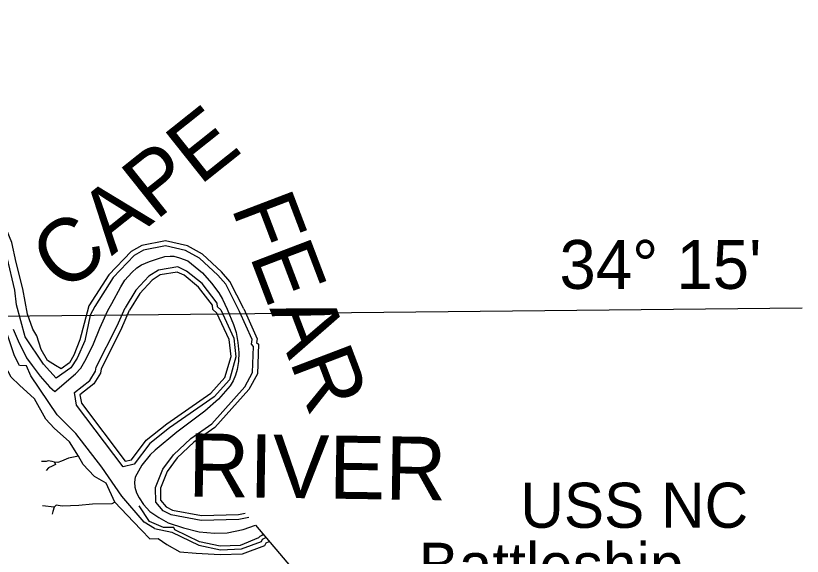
# Model space of a CAD drawing. Extents: x 2104537 to 2336408, y 34176 to 229611.
# Drawn here: x 2309814 to 2320279, y 180388 to 187575 of the extents above; entities that cross this region are included whole.
import ezdxf

# ---------------------------------------------------------------- set-up
doc = ezdxf.new("R2010")
doc.units = 0
for name, color, linetype in [('Exist Boundary Political CountyLine', 7, 'Continuous'), ('Exist Cultural Historical Site Label', 7, 'Continuous'), ('Exist Hydrographic Buffer Line', 7, 'Continuous'), ('Exist Hydrographic Creek Single Shore', 7, 'Continuous'), ('Exist Hydrographic Island Shore', 7, 'Continuous'), ('Exist Hydrographic River Shore', 7, 'Continuous'), ('Exist Hydrographic River Shore Label', 7, 'Continuous'), ('Map Preparation Longitude Latitude Label', 7, 'Continuous'), ('Map Preparation Longitude Latitude Lines', 7, 'Continuous')]:
    doc.layers.add(name, color=color, linetype=linetype)

msp = doc.modelspace()

# ---------------------------------------------------------------- linework, layer by layer
at = {"layer": 'Exist Boundary Political CountyLine'}
for points in [[(2309779, 183407), (2309846, 183253), (2309959, 183028), (2310033, 182925), (2310138, 182781), (2310264, 182642), (2310332, 182578), (2310611, 182812), (2310678, 182890), (2310751, 183013), (2310848, 183211), (2310935, 183423), (2311040, 183656), (2311094, 183748), (2311211, 183971), (2311267, 184059), (2311357, 184163), (2311427, 184222), (2311489, 184262), (2311594, 184306), (2311698, 184344), (2311797, 184374), (2311867, 184379), (2311919, 184377), (2311992, 184358), (2312105, 184318), (2312298, 184156), (2312419, 184019), (2312517, 183889), (2312566, 183805), (2312628, 183675), (2312712, 183469), (2312746, 183362), (2312767, 183231), (2312781, 183097), (2312777, 182977), (2312760, 182871), (2312739, 182796), (2312708, 182722), (2312666, 182653), (2312511, 182475), (2312331, 182319), (2311958, 182039), (2311668, 181799), (2311602, 181738), (2311492, 181600), (2311404, 181438), (2311394, 181374), (2311397, 181306), (2311422, 181233), (2311457, 181164), (2311514, 181075), (2311600, 180984), (2311719, 180905), (2311840, 180833), (2312045, 180764), (2312253, 180714), (2312458, 180694), (2312626, 180699), (2312838, 180743), (2313004, 180799)], [(2313004, 180799), (2315382, 177994), (2314179, 167721), (2314075, 167199), (2314144, 166676), (2314580, 166032), (2315321, 164454), (2315408, 164067), (2315608, 162054), (2315317, 158562), (2315224, 157701), (2315268, 156450)]]:
    msp.add_lwpolyline(points, dxfattribs=at)
at = {"layer": 'Exist Hydrographic Buffer Line'}
for points in [[(2309824, 183732), (2309803, 183925), (2309701, 184361), (2309642, 184635), (2309433, 185082), (2309293, 185387), (2309101, 185659), (2309024, 185801), (2308959, 186033), (2308948, 186336), (2308923, 186370), (2308892, 186812), (2308814, 187062), (2308620, 187260), (2308256, 187489), (2308189, 187508), (2307781, 187424), (2307510, 187289)], [(2312791, 183642), (2312607, 184004), (2312504, 184125), (2312260, 184350), (2312074, 184455), (2311805, 184514), (2311512, 184457), (2311390, 184389), (2311108, 184095), (2310867, 183708)], [(2312500, 183703), (2312495, 183755), (2312293, 184015), (2312086, 184181), (2311969, 184235), (2311712, 184191), (2311586, 184113), (2311411, 183925), (2311269, 183691)], [(2309959, 182918), (2309864, 182925), (2309798, 183055), (2309595, 183657)], [(2310351, 182756), (2310184, 182944), (2309940, 183305), (2309824, 183732)], [(2310867, 183708), (2310804, 183594), (2310732, 183254), (2310631, 183022), (2310545, 182894), (2310351, 182756)], [(2312500, 183703), (2312543, 183663), (2312715, 183287), (2312744, 183038), (2312656, 182736), (2312452, 182508), (2311861, 182097), (2311596, 181886), (2311390, 181613), (2311242, 181578), (2310623, 182397), (2310597, 182565), (2310800, 182727), (2310877, 182847), (2310884, 182903), (2311165, 183454), (2311269, 183691)], [(2312915, 180904), (2312784, 180877), (2312280, 180864), (2311880, 180937), (2311776, 180990), (2311676, 181107), (2311674, 181304), (2311772, 181548), (2311911, 181738), (2312142, 181955), (2312421, 182148), (2312864, 182640), (2312966, 182831), (2312977, 183178), (2312949, 183207), (2312959, 183270), (2312791, 183642)], [(2311658, 180756), (2311524, 180840), (2311224, 181186), (2310959, 181572), (2310615, 182022), (2310363, 182270), (2310015, 182787), (2309959, 182918)], [(2313109, 180675), (2313088, 180666), (2313061, 180649), (2313046, 180634), (2312799, 180532), (2312533, 180522), (2312261, 180579), (2311929, 180738), (2311916, 180771), (2311778, 180772), (2311594, 180849), (2311457, 181058)], [(2311658, 180756), (2311892, 180707), (2312252, 180535), (2312537, 180475), (2312819, 180486), (2313083, 180584), (2313098, 180615), (2313142, 180636)]]:
    msp.add_lwpolyline(points, dxfattribs=at)
at = {"layer": 'Exist Hydrographic Creek Single Shore'}
for points in [[(2310649, 181717), (2310515, 181690), (2310425, 181652), (2310372, 181634), (2310330, 181640), (2310300, 181646), (2310247, 181655), (2310220, 181646), (2310157, 181646)], [(2310330, 181640), (2310345, 181607), (2310297, 181586), (2310250, 181565), (2310217, 181529)], [(2310324, 181040), (2310169, 181058)], [(2310351, 181067), (2310324, 181040), (2310309, 180981), (2310300, 180948)], [(2311132, 181109), (2311093, 181085), (2310837, 181079), (2310655, 181064), (2310431, 181055), (2310351, 181067)]]:
    msp.add_lwpolyline(points, dxfattribs=at)
at = {"layer": 'Exist Hydrographic Island Shore'}
msp.add_line((2311225, 183425), (2311328, 183660), dxfattribs=at)
for points in [[(2312053, 184124), (2311961, 184166), (2311737, 184128), (2311629, 184061), (2311465, 183884), (2311328, 183660)], [(2312438, 183671), (2312433, 183728), (2312247, 183967), (2312053, 184124)], [(2311550, 181931), (2311823, 182149), (2312410, 182556), (2312598, 182767), (2312679, 183042), (2312652, 183268), (2312490, 183622), (2312438, 183671)], [(2311225, 183425), (2310949, 182882), (2310941, 182823), (2310851, 182681), (2310668, 182536), (2310687, 182422), (2311270, 181651), (2311353, 181671), (2311550, 181931)]]:
    msp.add_lwpolyline(points, dxfattribs=at)
at = {"layer": 'Exist Hydrographic River Shore'}
for points in [[(2309970, 183609), (2309907, 183946), (2309818, 184292), (2309761, 184558), (2309529, 185124), (2309427, 185330), (2309308, 185577), (2309183, 185813), (2309024, 186043), (2309013, 186358), (2308988, 186393), (2308957, 186825), (2308871, 187097), (2308662, 187312), (2308283, 187550), (2308192, 187575), (2307759, 187486), (2307481, 187348)], [(2312847, 183677), (2312662, 184041), (2312552, 184171), (2312299, 184404), (2312098, 184517), (2311806, 184581), (2311490, 184519), (2311350, 184442), (2311053, 184131), (2310786, 183717)], [(2310786, 183717), (2310726, 183481), (2310667, 183266), (2310586, 183061), (2310529, 182961), (2310420, 182879)], [(2312847, 183677), (2313026, 183281), (2313018, 183231), (2313043, 183206), (2313031, 182815), (2312917, 182604), (2312464, 182100), (2312183, 181905), (2311960, 181696), (2311829, 181517), (2311739, 181293), (2311741, 181133), (2311817, 181044), (2311901, 181001), (2312285, 180931), (2312776, 180944), (2312866, 180963)], [(2309862, 182664), (2309755, 182768), (2309636, 182986), (2309585, 183087), (2309549, 183195), (2309496, 183201), (2309406, 183183), (2309380, 183210), (2309457, 183225), (2309514, 183245), (2309481, 183427), (2309451, 183633)], [(2310420, 182879), (2310342, 182923), (2310238, 182992), (2310154, 183138), (2310095, 183317), (2310041, 183407), (2309970, 183609)], [(2311489, 180733), (2311382, 180846), (2311132, 181109), (2311018, 181359), (2310864, 181449), (2310780, 181532), (2310709, 181610), (2310649, 181717), (2310530, 181908), (2310327, 182091), (2310214, 182211), (2310062, 182479), (2309862, 182664)], [(2311489, 180733), (2311597, 180620), (2311710, 180626), (2311823, 180542), (2311996, 180447), (2312216, 180429), (2312532, 180409), (2312832, 180421), (2313130, 180531), (2313147, 180565), (2313187, 180583)]]:
    msp.add_lwpolyline(points, dxfattribs=at)
at = {"layer": 'Map Preparation Longitude Latitude Lines'}
msp.add_line((2308507, 183568), (2320279, 183691), dxfattribs=at)

# ---------------------------------------------------------------- texts
at = {"layer": 'Exist Cultural Historical Site Label'}
for s, p in [('USS NC', (2316527, 180766)), (' Battleship', (2314951, 179968))]:
    msp.add_text(s, height=600, dxfattribs=at).set_placement(p)
at = {"layer": 'Exist Hydrographic River Shore Label'}
for s, rotation, p in [('CAPE', 38.5061, (2310454, 183871)), ('FEAR', 290.83, (2312676, 185025)), ('RIVER', 359.1374, (2312104, 181183))]:
    msp.add_text(s, height=840, rotation=rotation, dxfattribs=at).set_placement(p)
at = {"layer": 'Map Preparation Longitude Latitude Label'}
msp.add_text("34° 15'", height=650, dxfattribs=at).set_placement((2317048, 183943))

doc.saveas('drawing.dxf')
